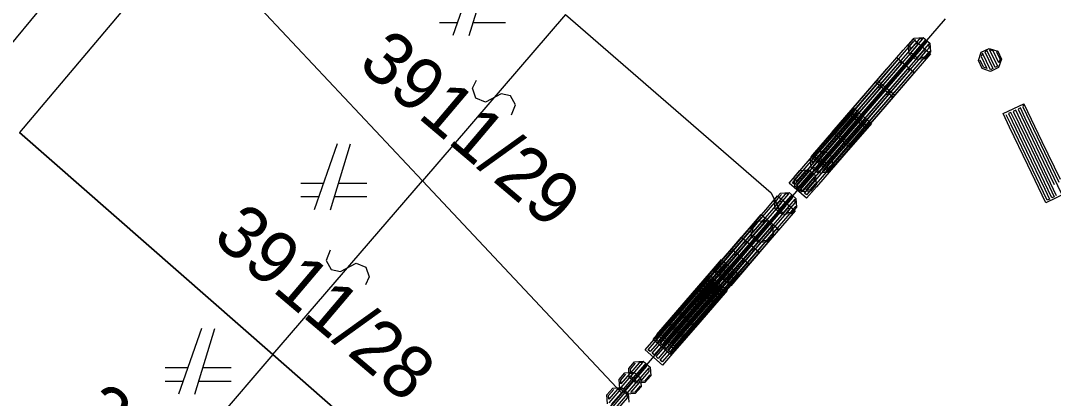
# Model space of a CAD drawing. Extents: x -266179 to -264727, y -1243225 to -1241702.
# Drawn here: x -264856.64 to -264825.29, y -1242530.28 to -1242518.81 of the extents above; entities that cross this region are included whole.
import ezdxf

# ---------------------------------------------------------------- set-up
doc = ezdxf.new("R2010")
doc.units = 0
for name, color, linetype in [('Vrstva 1', 7, 'Continuous'), ('Vrstva 19', 7, 'Continuous'), ('Vrstva 2', 7, 'Continuous'), ('Vrstva 21', 7, 'Continuous')]:
    doc.layers.add(name, color=color, linetype=linetype)

msp = doc.modelspace()

# ---------------------------------------------------------------- linework, layer by layer
at = {"layer": 'Vrstva 1'}
for p, q in [((-264844.44, -1242523.67), (-264851.54, -1242516.11)), ((-264851.54, -1242516.11), (-264844.44, -1242523.67)), ((-264852.06, -1242516.73), (-264856.67, -1242522.2)), ((-264842.82, -1242517.26), (-264843.52, -1242519.26)), ((-264843.02, -1242519.26), (-264842.42, -1242517.26)), ((-264840.1, -1242518.62), (-264833.86, -1242524.04)), ((-264828.57, -1242518.75), (-264833.59, -1242524.57)), ((-264843.92, -1242518.86), (-264843.38, -1242518.86)), ((-264842.9, -1242518.86), (-264841.92, -1242518.86)), ((-264848.98, -1242528.95), (-264856.67, -1242522.2)), ((-264856.67, -1242522.2), (-264848.98, -1242528.95)), ((-264847.03, -1242522.55), (-264847.73, -1242524.55)), ((-264847.23, -1242524.55), (-264846.63, -1242522.55)), ((-264847.45, -1242523.75), (-264848.13, -1242523.75)), ((-264846.13, -1242523.75), (-264846.99, -1242523.75)), ((-264838.39, -1242530.12), (-264844.44, -1242523.67)), ((-264844.44, -1242523.67), (-264838.39, -1242530.12)), ((-264833.86, -1242524.04), (-264833.59, -1242524.57)), ((-264848.13, -1242524.15), (-264847.59, -1242524.15)), ((-264847.11, -1242524.15), (-264846.13, -1242524.15)), ((-264833.59, -1242524.57), (-264837.66, -1242529.28)), ((-264851.15, -1242528.16), (-264851.85, -1242530.16)), ((-264851.35, -1242530.16), (-264850.75, -1242528.16)), ((-264842.37, -1242534.75), (-264848.98, -1242528.95)), ((-264848.98, -1242528.95), (-264842.37, -1242534.75)), ((-264851.57, -1242529.36), (-264852.25, -1242529.36)), ((-264850.25, -1242529.36), (-264851.11, -1242529.36)), ((-264837.66, -1242529.28), (-264838.39, -1242530.12)), ((-264852.25, -1242529.76), (-264851.71, -1242529.76)), ((-264851.23, -1242529.76), (-264850.25, -1242529.76)), ((-264838.39, -1242530.12), (-264842.37, -1242534.75))]:
    msp.add_line(p, q, dxfattribs=at)
at = {"layer": 'Vrstva 19'}
for p, q in [((-264828.57, -1242518.75), (-264833.59, -1242524.57)), ((-264833.59, -1242524.57), (-264837.66, -1242529.28)), ((-264837.66, -1242529.28), (-264838.39, -1242530.12)), ((-264838.39, -1242530.12), (-264842.37, -1242534.75))]:
    msp.add_line(p, q, dxfattribs=at)
for points in [[(-264829.02, -1242519.812), (-264829.848, -1242520.775), (-264830.676, -1242521.738), (-264830.976, -1242522.086), (-264831.507, -1242521.63), (-264830.678, -1242520.667), (-264829.85, -1242519.704), (-264829.55, -1242519.356), (-264829.02, -1242519.812), (-264829.105, -1242519.804), (-264829.933, -1242520.767), (-264830.762, -1242521.73), (-264830.983, -1242521.988), (-264831.044, -1242521.936), (-264830.216, -1242520.973), (-264829.388, -1242520.01), (-264829.166, -1242519.752), (-264829.226, -1242519.7), (-264830.055, -1242520.663), (-264830.883, -1242521.626), (-264831.105, -1242521.883), (-264831.165, -1242521.831), (-264830.337, -1242520.868), (-264829.509, -1242519.906), (-264829.287, -1242519.648), (-264829.348, -1242519.596), (-264830.176, -1242520.558), (-264831.004, -1242521.521), (-264831.226, -1242521.779), (-264831.287, -1242521.727), (-264830.458, -1242520.764), (-264829.63, -1242519.801), (-264829.408, -1242519.544), (-264829.469, -1242519.491), (-264830.297, -1242520.454), (-264831.125, -1242521.417), (-264831.347, -1242521.675), (-264831.408, -1242521.623), (-264830.58, -1242520.66), (-264829.751, -1242519.697), (-264829.53, -1242519.439)], [(-264829.017, -1242519.758), (-264829.194, -1242519.963), (-264829.462, -1242519.983), (-264829.666, -1242519.807), (-264829.686, -1242519.539), (-264829.51, -1242519.334), (-264829.242, -1242519.314), (-264829.037, -1242519.49), (-264829.017, -1242519.758), (-264829.054, -1242519.74), (-264829.211, -1242519.922), (-264829.324, -1242519.93), (-264829.062, -1242519.627), (-264829.071, -1242519.514), (-264829.436, -1242519.938), (-264829.497, -1242519.886), (-264829.131, -1242519.462), (-264829.192, -1242519.41), (-264829.558, -1242519.834), (-264829.618, -1242519.782), (-264829.253, -1242519.358), (-264829.365, -1242519.366), (-264829.627, -1242519.669), (-264829.635, -1242519.556), (-264829.478, -1242519.374)], [(-264826.979, -1242519.737), (-264826.863, -1242519.98), (-264826.952, -1242520.234), (-264827.196, -1242520.35), (-264827.449, -1242520.261), (-264827.566, -1242520.017), (-264827.476, -1242519.764), (-264827.233, -1242519.647), (-264826.979, -1242519.737), (-264827.011, -1242519.763), (-264826.908, -1242519.979), (-264826.945, -1242520.086), (-264827.118, -1242519.725), (-264827.225, -1242519.688), (-264826.983, -1242520.193), (-264827.055, -1242520.227), (-264827.297, -1242519.722), (-264827.369, -1242519.757), (-264827.127, -1242520.262), (-264827.199, -1242520.297), (-264827.441, -1242519.791), (-264827.479, -1242519.898), (-264827.306, -1242520.259), (-264827.413, -1242520.221), (-264827.516, -1242520.005)], [(-264829.514, -1242520.378), (-264830.344, -1242521.34), (-264831.173, -1242522.302), (-264831.473, -1242522.651), (-264832.003, -1242522.194), (-264831.174, -1242521.232), (-264830.345, -1242520.27), (-264830.045, -1242519.921), (-264829.514, -1242520.378), (-264829.6, -1242520.371), (-264830.429, -1242521.332), (-264831.258, -1242522.294), (-264831.48, -1242522.552), (-264831.541, -1242522.5), (-264830.712, -1242521.538), (-264829.883, -1242520.576), (-264829.661, -1242520.318), (-264829.721, -1242520.266), (-264830.55, -1242521.228), (-264831.38, -1242522.19), (-264831.602, -1242522.448), (-264831.662, -1242522.395), (-264830.833, -1242521.433), (-264830.004, -1242520.471), (-264829.782, -1242520.214), (-264829.842, -1242520.162), (-264830.672, -1242521.124), (-264831.501, -1242522.086), (-264831.723, -1242522.343), (-264831.783, -1242522.291), (-264830.954, -1242521.329), (-264830.125, -1242520.367), (-264829.903, -1242520.109), (-264829.964, -1242520.057), (-264830.793, -1242521.019), (-264831.622, -1242521.981), (-264831.844, -1242522.239), (-264831.905, -1242522.186), (-264831.075, -1242521.224), (-264830.246, -1242520.262), (-264830.024, -1242520.005)], [(-264830.106, -1242521.071), (-264830.936, -1242522.033), (-264831.766, -1242522.994), (-264832.067, -1242523.342), (-264832.596, -1242522.884), (-264831.766, -1242521.923), (-264830.936, -1242520.962), (-264830.636, -1242520.614), (-264830.106, -1242521.071), (-264830.191, -1242521.064), (-264831.022, -1242522.025), (-264831.852, -1242522.986), (-264832.074, -1242523.243), (-264832.134, -1242523.191), (-264831.304, -1242522.23), (-264830.474, -1242521.269), (-264830.252, -1242521.011), (-264830.313, -1242520.959), (-264831.143, -1242521.92), (-264831.973, -1242522.881), (-264832.195, -1242523.139), (-264832.256, -1242523.086), (-264831.425, -1242522.125), (-264830.595, -1242521.164), (-264830.373, -1242520.907), (-264830.434, -1242520.854), (-264831.264, -1242521.816), (-264832.094, -1242522.777), (-264832.316, -1242523.034), (-264832.377, -1242522.982), (-264831.547, -1242522.021), (-264830.716, -1242521.059), (-264830.494, -1242520.802), (-264830.555, -1242520.75), (-264831.385, -1242521.711), (-264832.215, -1242522.672), (-264832.437, -1242522.929), (-264832.498, -1242522.877), (-264831.668, -1242521.916), (-264830.837, -1242520.955), (-264830.615, -1242520.698)], [(-264830.157, -1242521.126), (-264830.986, -1242522.088), (-264831.815, -1242523.05), (-264832.115, -1242523.399), (-264832.646, -1242522.942), (-264831.816, -1242521.98), (-264830.987, -1242521.018), (-264830.687, -1242520.669), (-264830.157, -1242521.126), (-264830.255, -1242521.134), (-264831.085, -1242522.096), (-264831.914, -1242523.058), (-264832.136, -1242523.315), (-264832.196, -1242523.263), (-264831.367, -1242522.301), (-264830.538, -1242521.339), (-264830.316, -1242521.081), (-264830.377, -1242521.029), (-264831.206, -1242521.991), (-264832.035, -1242522.953), (-264832.257, -1242523.211), (-264832.318, -1242523.158), (-264831.488, -1242522.196), (-264830.659, -1242521.234), (-264830.437, -1242520.977), (-264830.498, -1242520.925), (-264831.327, -1242521.887), (-264832.156, -1242522.849), (-264832.378, -1242523.106), (-264832.439, -1242523.054), (-264831.61, -1242522.092), (-264830.78, -1242521.13), (-264830.558, -1242520.872), (-264830.619, -1242520.82), (-264831.448, -1242521.782), (-264832.277, -1242522.744), (-264832.499, -1242523.002), (-264832.56, -1242522.949), (-264831.731, -1242521.988), (-264830.902, -1242521.026), (-264830.68, -1242520.768)], [(-264830.812, -1242521.933), (-264831.645, -1242522.892), (-264832.478, -1242523.851), (-264832.78, -1242524.198), (-264833.308, -1242523.739), (-264832.475, -1242522.78), (-264831.642, -1242521.821), (-264831.34, -1242521.474), (-264830.812, -1242521.933), (-264830.898, -1242521.925), (-264831.731, -1242522.884), (-264832.564, -1242523.842), (-264832.787, -1242524.099), (-264832.847, -1242524.047), (-264832.014, -1242523.088), (-264831.181, -1242522.129), (-264830.958, -1242521.873), (-264831.019, -1242521.82), (-264831.852, -1242522.779), (-264832.685, -1242523.738), (-264832.908, -1242523.994), (-264832.968, -1242523.942), (-264832.135, -1242522.983), (-264831.302, -1242522.024), (-264831.079, -1242521.768), (-264831.139, -1242521.715), (-264831.972, -1242522.674), (-264832.805, -1242523.633), (-264833.028, -1242523.889), (-264833.089, -1242523.837), (-264832.256, -1242522.878), (-264831.423, -1242521.919), (-264831.2, -1242521.663), (-264831.26, -1242521.61), (-264832.093, -1242522.569), (-264832.926, -1242523.528), (-264833.149, -1242523.784), (-264833.209, -1242523.732), (-264832.376, -1242522.773), (-264831.543, -1242521.815), (-264831.32, -1242521.558)], [(-264824.888, -1242524.035), (-264825.519, -1242524.337), (-264826.068, -1242523.192), (-264826.616, -1242522.046), (-264826.815, -1242521.631), (-264826.184, -1242521.329), (-264826.217, -1242521.423), (-264825.668, -1242522.568), (-264825.119, -1242523.713)], [(-264825.189, -1242524.124), (-264825.738, -1242522.978), (-264826.286, -1242521.833), (-264826.433, -1242521.526), (-264826.505, -1242521.561), (-264825.957, -1242522.706), (-264825.408, -1242523.852), (-264825.261, -1242524.158), (-264825.333, -1242524.193), (-264825.882, -1242523.047), (-264826.43, -1242521.902), (-264826.577, -1242521.595), (-264826.649, -1242521.63), (-264826.101, -1242522.775), (-264825.552, -1242523.921), (-264825.406, -1242524.227), (-264825.478, -1242524.262), (-264826.026, -1242523.116), (-264826.575, -1242521.971), (-264826.722, -1242521.664)], [(-264825.045, -1242524.055), (-264825.593, -1242522.909), (-264826.142, -1242521.764), (-264826.289, -1242521.457), (-264826.361, -1242521.492), (-264825.812, -1242522.637), (-264825.264, -1242523.782)], [(-264826.184, -1242521.329), (-264825.635, -1242522.475), (-264825.087, -1242523.62)], [(-264831.99, -1242523.219), (-264832.166, -1242523.424), (-264832.434, -1242523.444), (-264832.639, -1242523.268), (-264832.659, -1242523), (-264832.483, -1242522.795), (-264832.215, -1242522.775), (-264832.01, -1242522.951), (-264831.99, -1242523.219), (-264832.027, -1242523.201), (-264832.183, -1242523.383), (-264832.296, -1242523.391), (-264832.035, -1242523.088), (-264832.044, -1242522.975), (-264832.409, -1242523.4), (-264832.47, -1242523.347), (-264832.104, -1242522.923), (-264832.165, -1242522.871), (-264832.53, -1242523.295), (-264832.591, -1242523.243), (-264832.226, -1242522.819), (-264832.338, -1242522.827), (-264832.599, -1242523.13), (-264832.608, -1242523.017), (-264832.451, -1242522.835)], [(-264832.488, -1242523.782), (-264832.664, -1242523.987), (-264832.932, -1242524.007), (-264833.137, -1242523.831), (-264833.157, -1242523.563), (-264832.981, -1242523.358), (-264832.713, -1242523.338), (-264832.508, -1242523.515), (-264832.488, -1242523.782), (-264832.525, -1242523.764), (-264832.682, -1242523.946), (-264832.795, -1242523.954), (-264832.533, -1242523.651), (-264832.542, -1242523.538), (-264832.907, -1242523.962), (-264832.968, -1242523.91), (-264832.602, -1242523.486), (-264832.663, -1242523.434), (-264833.029, -1242523.858), (-264833.089, -1242523.806), (-264832.724, -1242523.382), (-264832.836, -1242523.39), (-264833.098, -1242523.693), (-264833.106, -1242523.58), (-264832.949, -1242523.398)], [(-264833.083, -1242524.473), (-264833.259, -1242524.677), (-264833.527, -1242524.697), (-264833.732, -1242524.52), (-264833.751, -1242524.252), (-264833.575, -1242524.048), (-264833.307, -1242524.028), (-264833.103, -1242524.205), (-264833.083, -1242524.473), (-264833.12, -1242524.454), (-264833.277, -1242524.636), (-264833.389, -1242524.644), (-264833.128, -1242524.341), (-264833.136, -1242524.228), (-264833.502, -1242524.652), (-264833.563, -1242524.6), (-264833.197, -1242524.176), (-264833.257, -1242524.124), (-264833.623, -1242524.548), (-264833.684, -1242524.495), (-264833.318, -1242524.071), (-264833.431, -1242524.08), (-264833.692, -1242524.382), (-264833.7, -1242524.27), (-264833.544, -1242524.088)], [(-264833.128, -1242524.588), (-264833.956, -1242525.551), (-264834.784, -1242526.514), (-264835.084, -1242526.863), (-264835.615, -1242526.406), (-264834.787, -1242525.443), (-264833.959, -1242524.48), (-264833.659, -1242524.132), (-264833.128, -1242524.588), (-264833.227, -1242524.596), (-264834.055, -1242525.558), (-264834.883, -1242526.521), (-264835.105, -1242526.779), (-264835.165, -1242526.727), (-264834.337, -1242525.764), (-264833.509, -1242524.801), (-264833.287, -1242524.543), (-264833.348, -1242524.491), (-264834.176, -1242525.454), (-264835.004, -1242526.417), (-264835.226, -1242526.675), (-264835.287, -1242526.622), (-264834.459, -1242525.66), (-264833.63, -1242524.697), (-264833.409, -1242524.439), (-264833.469, -1242524.387), (-264834.297, -1242525.35), (-264835.126, -1242526.313), (-264835.347, -1242526.57), (-264835.408, -1242526.518), (-264834.58, -1242525.555), (-264833.752, -1242524.593), (-264833.53, -1242524.335), (-264833.591, -1242524.283), (-264834.419, -1242525.245), (-264835.247, -1242526.208), (-264835.469, -1242526.466), (-264835.529, -1242526.414), (-264834.701, -1242525.451), (-264833.873, -1242524.488), (-264833.651, -1242524.23)], [(-264833.628, -1242525.15), (-264834.457, -1242526.112), (-264835.286, -1242527.074), (-264835.586, -1242527.423), (-264836.116, -1242526.966), (-264835.287, -1242526.004), (-264834.458, -1242525.042), (-264834.158, -1242524.693), (-264833.628, -1242525.15), (-264833.726, -1242525.158), (-264834.555, -1242526.12), (-264835.385, -1242527.082), (-264835.607, -1242527.339), (-264835.667, -1242527.287), (-264834.838, -1242526.325), (-264834.009, -1242525.363), (-264833.787, -1242525.105), (-264833.848, -1242525.053), (-264834.677, -1242526.015), (-264835.506, -1242526.977), (-264835.728, -1242527.235), (-264835.788, -1242527.182), (-264834.959, -1242526.22), (-264834.13, -1242525.258), (-264833.908, -1242525.001), (-264833.969, -1242524.949), (-264834.798, -1242525.911), (-264835.627, -1242526.873), (-264835.849, -1242527.13), (-264835.91, -1242527.078), (-264835.08, -1242526.116), (-264834.251, -1242525.154), (-264834.029, -1242524.896), (-264834.09, -1242524.844), (-264834.919, -1242525.806), (-264835.748, -1242526.768), (-264835.97, -1242527.026), (-264836.031, -1242526.973), (-264835.202, -1242526.012), (-264834.372, -1242525.05), (-264834.15, -1242524.792)], [(-264833.799, -1242525.326), (-264833.977, -1242525.529), (-264834.245, -1242525.548), (-264834.448, -1242525.371), (-264834.467, -1242525.103), (-264834.29, -1242524.899), (-264834.022, -1242524.88), (-264833.818, -1242525.058), (-264833.799, -1242525.326), (-264833.836, -1242525.307), (-264833.994, -1242525.488), (-264834.106, -1242525.496), (-264833.844, -1242525.194), (-264833.852, -1242525.081), (-264834.219, -1242525.504), (-264834.28, -1242525.451), (-264833.912, -1242525.029), (-264833.973, -1242524.976), (-264834.34, -1242525.399), (-264834.401, -1242525.346), (-264834.033, -1242524.924), (-264834.146, -1242524.932), (-264834.408, -1242525.234), (-264834.416, -1242525.121), (-264834.259, -1242524.94)], [(-264834.224, -1242525.839), (-264835.054, -1242526.8), (-264835.884, -1242527.762), (-264836.185, -1242528.11), (-264836.714, -1242527.652), (-264835.884, -1242526.691), (-264835.054, -1242525.73), (-264834.754, -1242525.382), (-264834.224, -1242525.839), (-264834.322, -1242525.847), (-264835.153, -1242526.808), (-264835.983, -1242527.769), (-264836.205, -1242528.026), (-264836.266, -1242527.974), (-264835.435, -1242527.013), (-264834.605, -1242526.052), (-264834.383, -1242525.794), (-264834.444, -1242525.742), (-264835.274, -1242526.703), (-264836.104, -1242527.664), (-264836.326, -1242527.922), (-264836.387, -1242527.869), (-264835.556, -1242526.908), (-264834.726, -1242525.947), (-264834.504, -1242525.69), (-264834.565, -1242525.637), (-264835.395, -1242526.599), (-264836.225, -1242527.56), (-264836.447, -1242527.817), (-264836.508, -1242527.765), (-264835.678, -1242526.804), (-264834.847, -1242525.842), (-264834.625, -1242525.585), (-264834.686, -1242525.533), (-264835.516, -1242526.494), (-264836.346, -1242527.455), (-264836.568, -1242527.712), (-264836.629, -1242527.66), (-264835.799, -1242526.699), (-264834.969, -1242525.738), (-264834.746, -1242525.481)], [(-264834.536, -1242526.198), (-264835.366, -1242527.159), (-264836.196, -1242528.12), (-264836.496, -1242528.468), (-264837.026, -1242528.011), (-264836.196, -1242527.05), (-264835.366, -1242526.088), (-264835.065, -1242525.74), (-264834.536, -1242526.198), (-264834.621, -1242526.19), (-264835.451, -1242527.151), (-264836.281, -1242528.112), (-264836.504, -1242528.369), (-264836.564, -1242528.317), (-264835.734, -1242527.356), (-264834.904, -1242526.395), (-264834.682, -1242526.138), (-264834.742, -1242526.085), (-264835.572, -1242527.046), (-264836.403, -1242528.008), (-264836.625, -1242528.265), (-264836.685, -1242528.213), (-264835.855, -1242527.251), (-264835.025, -1242526.29), (-264834.803, -1242526.033), (-264834.863, -1242525.981), (-264835.694, -1242526.942), (-264836.524, -1242527.903), (-264836.746, -1242528.16), (-264836.806, -1242528.108), (-264835.976, -1242527.147), (-264835.146, -1242526.186), (-264834.924, -1242525.928), (-264834.984, -1242525.876), (-264835.815, -1242526.837), (-264836.645, -1242527.798), (-264836.867, -1242528.056), (-264836.928, -1242528.003), (-264836.097, -1242527.042), (-264835.267, -1242526.081), (-264835.045, -1242525.824)], [(-264834.944, -1242526.689), (-264835.777, -1242527.648), (-264836.61, -1242528.606), (-264836.912, -1242528.953), (-264837.44, -1242528.494), (-264836.607, -1242527.536), (-264835.774, -1242526.577), (-264835.473, -1242526.23), (-264834.944, -1242526.689), (-264835.043, -1242526.696), (-264835.876, -1242527.654), (-264836.709, -1242528.613), (-264836.932, -1242528.87), (-264836.993, -1242528.817), (-264836.16, -1242527.859), (-264835.326, -1242526.9), (-264835.103, -1242526.643), (-264835.164, -1242526.591), (-264835.997, -1242527.549), (-264836.83, -1242528.508), (-264837.053, -1242528.765), (-264837.113, -1242528.712), (-264836.28, -1242527.754), (-264835.447, -1242526.795), (-264835.224, -1242526.538), (-264835.285, -1242526.486), (-264836.118, -1242527.445), (-264836.951, -1242528.403), (-264837.174, -1242528.66), (-264837.234, -1242528.607), (-264836.401, -1242527.649), (-264835.568, -1242526.69), (-264835.345, -1242526.433), (-264835.405, -1242526.381), (-264836.238, -1242527.34), (-264837.071, -1242528.298), (-264837.294, -1242528.555), (-264837.355, -1242528.502), (-264836.522, -1242527.544), (-264835.689, -1242526.585), (-264835.466, -1242526.328)], [(-264834.835, -1242526.524), (-264835.663, -1242527.487), (-264836.492, -1242528.449), (-264836.791, -1242528.798), (-264837.322, -1242528.342), (-264836.494, -1242527.379), (-264835.666, -1242526.416), (-264835.366, -1242526.067), (-264834.835, -1242526.524), (-264834.921, -1242526.516), (-264835.749, -1242527.479), (-264836.577, -1242528.442), (-264836.799, -1242528.699), (-264836.86, -1242528.647), (-264836.031, -1242527.685), (-264835.203, -1242526.722), (-264834.981, -1242526.464), (-264835.042, -1242526.412), (-264835.87, -1242527.375), (-264836.698, -1242528.337), (-264836.92, -1242528.595), (-264836.981, -1242528.543), (-264836.153, -1242527.58), (-264835.324, -1242526.617), (-264835.103, -1242526.36), (-264835.163, -1242526.307), (-264835.992, -1242527.27), (-264836.82, -1242528.233), (-264837.042, -1242528.491), (-264837.102, -1242528.439), (-264836.274, -1242527.476), (-264835.446, -1242526.513), (-264835.224, -1242526.255), (-264835.285, -1242526.203), (-264836.113, -1242527.166), (-264836.941, -1242528.129), (-264837.163, -1242528.386), (-264837.223, -1242528.334), (-264836.395, -1242527.372), (-264835.567, -1242526.409), (-264835.345, -1242526.151)], [(-264835.192, -1242527.004), (-264836.024, -1242527.964), (-264836.856, -1242528.923), (-264837.158, -1242529.271), (-264837.686, -1242528.812), (-264836.854, -1242527.853), (-264836.022, -1242526.893), (-264835.721, -1242526.546), (-264835.192, -1242527.004), (-264835.278, -1242526.996), (-264836.11, -1242527.956), (-264836.942, -1242528.915), (-264837.165, -1242529.172), (-264837.225, -1242529.12), (-264836.393, -1242528.16), (-264835.561, -1242527.201), (-264835.338, -1242526.944), (-264835.399, -1242526.891), (-264836.231, -1242527.851), (-264837.063, -1242528.81), (-264837.285, -1242529.067), (-264837.346, -1242529.015), (-264836.514, -1242528.055), (-264835.682, -1242527.096), (-264835.459, -1242526.839), (-264835.519, -1242526.787), (-264836.352, -1242527.746), (-264837.184, -1242528.705), (-264837.406, -1242528.962), (-264837.467, -1242528.91), (-264836.635, -1242527.95), (-264835.803, -1242526.991), (-264835.58, -1242526.734), (-264835.64, -1242526.682), (-264836.472, -1242527.641), (-264837.304, -1242528.601), (-264837.527, -1242528.858), (-264837.588, -1242528.805), (-264836.756, -1242527.846), (-264835.924, -1242526.886), (-264835.701, -1242526.629)], [(-264837.513, -1242529.599), (-264837.689, -1242529.803), (-264837.957, -1242529.823), (-264838.162, -1242529.646), (-264838.181, -1242529.378), (-264838.005, -1242529.174), (-264837.737, -1242529.154), (-264837.532, -1242529.331), (-264837.513, -1242529.599), (-264837.55, -1242529.58), (-264837.706, -1242529.762), (-264837.819, -1242529.77), (-264837.558, -1242529.468), (-264837.566, -1242529.355), (-264837.932, -1242529.779), (-264837.993, -1242529.726), (-264837.627, -1242529.302), (-264837.687, -1242529.25), (-264838.053, -1242529.674), (-264838.114, -1242529.622), (-264837.748, -1242529.198), (-264837.861, -1242529.206), (-264838.122, -1242529.509), (-264838.13, -1242529.396), (-264837.973, -1242529.214)], [(-264837.805, -1242529.931), (-264837.982, -1242530.136), (-264838.249, -1242530.156), (-264838.454, -1242529.98), (-264838.474, -1242529.712), (-264838.298, -1242529.507), (-264838.03, -1242529.487), (-264837.826, -1242529.663), (-264837.805, -1242529.931), (-264837.842, -1242529.912), (-264837.999, -1242530.094), (-264838.112, -1242530.103), (-264837.851, -1242529.8), (-264837.859, -1242529.687), (-264838.224, -1242530.111), (-264838.285, -1242530.059), (-264837.92, -1242529.635), (-264837.981, -1242529.582), (-264838.346, -1242530.007), (-264838.406, -1242529.955), (-264838.041, -1242529.53), (-264838.154, -1242529.539), (-264838.415, -1242529.842), (-264838.423, -1242529.729), (-264838.267, -1242529.547)], [(-264838.825, -1242530.446), (-264838.844, -1242530.178), (-264838.667, -1242529.974), (-264838.399, -1242529.955), (-264838.195, -1242530.131), (-264838.176, -1242530.399)], [(-264838.777, -1242530.421), (-264838.41, -1242529.998), (-264838.523, -1242530.006), (-264838.785, -1242530.308), (-264838.793, -1242530.195), (-264838.636, -1242530.014)], [(-264838.656, -1242530.526), (-264838.289, -1242530.103), (-264838.35, -1242530.05), (-264838.717, -1242530.473)], [(-264838.483, -1242530.57), (-264838.221, -1242530.268), (-264838.229, -1242530.155), (-264838.596, -1242530.578)]]:
    msp.add_lwpolyline(points, dxfattribs=at)
at = {"layer": 'Vrstva 2'}
for p, q in [((-264858.01, -1242520.82), (-264852.99, -1242514.77)), ((-264840.1, -1242518.62), (-264844.44, -1242523.67)), ((-264848.98, -1242528.95), (-264844.44, -1242523.67)), ((-264848.98, -1242528.95), (-264853.43, -1242534.12))]:
    msp.add_line(p, q, dxfattribs=at)
for points in [[(-264841.734, -1242521.672), (-264841.615, -1242521.365), (-264841.771, -1242521.086), (-264842.052, -1242521.029), (-264842.529, -1242521.278), (-264842.822, -1242521.158), (-264842.922, -1242520.861), (-264842.806, -1242520.618)], [(-264847.246, -1242525.783), (-264847.365, -1242526.09), (-264847.209, -1242526.369), (-264846.928, -1242526.426), (-264846.451, -1242526.177), (-264846.158, -1242526.297), (-264846.057, -1242526.594), (-264846.174, -1242526.837)]]:
    msp.add_lwpolyline(points, dxfattribs=at)
at = {"layer": 'Vrstva 21'}
for p, q in [((-264828.57, -1242518.75), (-264833.59, -1242524.57)), ((-264833.59, -1242524.57), (-264837.66, -1242529.28)), ((-264837.66, -1242529.28), (-264838.39, -1242530.12)), ((-264838.39, -1242530.12), (-264842.37, -1242534.75))]:
    msp.add_line(p, q, dxfattribs=at)

# ---------------------------------------------------------------- texts
at = {"layer": 'Vrstva 1'}
for s, height, rotation, p in [('3912/35', 1.2, 47.842, (-264858.387, -1242519.413)), ('3911/29', 1.6, 319.7677, (-264846.439, -1242520.189)), ('3911/28', 1.6, 319.7677, (-264850.854, -1242525.463)), ('3911/27', 1.6, 319.7677, (-264855.074, -1242530.923))]:
    msp.add_text(s, height=height, rotation=rotation, dxfattribs=at).set_placement(p)

doc.saveas('drawing.dxf')
